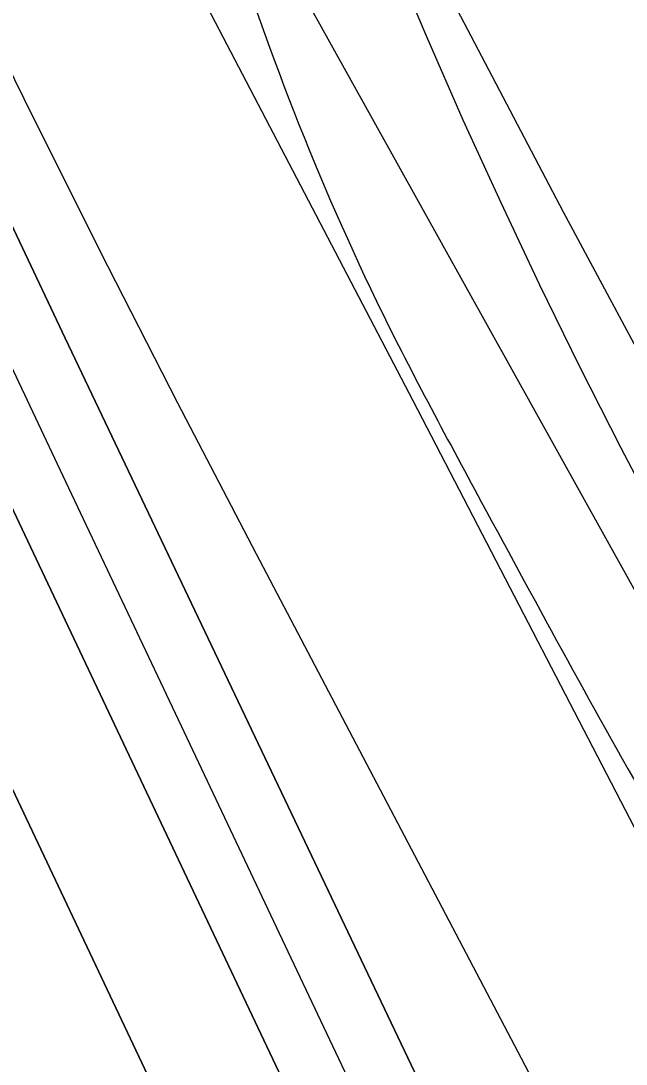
# Model space of a CAD drawing. Extents: x 3684037 to 3722149, y 433263 to 459021.
# Drawn here: x 3709001.5 to 3709110.7, y 446660.7 to 446849 of the extents above; entities that cross this region are included whole.
import ezdxf

# ---------------------------------------------------------------- set-up
doc = ezdxf.new("R2010")
doc.units = 0
for name, color, linetype in [('V-RIVR-EDGE', 7, 'Continuous'), ('V-RRAP-RVMT', 7, 'Continuous'), ('V-SITE-VEGE', 7, 'Continuous'), ('V-TOPO-DPTH', 7, 'Continuous'), ('V-TOPO-MINR', 7, 'Continuous'), ('V-TOPO-WATR', 7, 'Continuous')]:
    doc.layers.add(name, color=color, linetype=linetype)

msp = doc.modelspace()

# ---------------------------------------------------------------- linework, layer by layer
at = {"layer": 'V-RIVR-EDGE'}
for points in [[(3707057.62504595, 450459.9985688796), (3707081.517768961, 450431.0013155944), (3707105.387012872, 450392.50878220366), (3707125.1991496, 450359.0000294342), (3707163.4870794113, 450300.1246895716), (3707183.7603167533, 450270.23206831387), (3707206.7040052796, 450223.1508033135), (3707227.4003294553, 450181.5010029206), (3707252.1716496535, 450142.1019210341), (3707265.674842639, 450117.19978871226), (3707275.1242825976, 450098.63790559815), (3707318.3814583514, 450037.9416423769), (3707353.0677913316, 449985.40543367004), (3707385.057957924, 449939.65827620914), (3707406.2321534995, 449908.4069502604), (3707430.1047515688, 449871.27088545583), (3707455.784856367, 449833.6781922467), (3707495.454969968, 449785.1990907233), (3707517.080203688, 449753.4944905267), (3707534.19729208, 449727.22694519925), (3707562.1337056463, 449687.82003694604), (3707582.8322659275, 449647.0745489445), (3707592.7226815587, 449623.98998582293), (3707603.9863365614, 449607.68441147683), (3707632.367079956, 449565.11129180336), (3707692.270181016, 449470.46194598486), (3707727.8261667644, 449403.90665911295), (3707751.670813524, 449355.46668942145), (3707768.32568325, 449325.13085638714), (3707817.4005147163, 449240.0036239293), (3707854.7863682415, 449182.0348325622), (3707880.911920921, 449141.7280841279), (3707898.9355578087, 449116.3626150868), (3707960.227550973, 449034.82244477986), (3707990.864603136, 448990.4351100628), (3708021.0405546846, 448942.4316438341), (3708046.2405519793, 448893.5361637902), (3708087.204523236, 448819.7329611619), (3708107.4755244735, 448788.9360275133), (3708130.449400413, 448754.0629797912), (3708144.4013954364, 448727.8032608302), (3708155.184942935, 448700.1948996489), (3708176.3736731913, 448674.8216042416), (3708204.3067326, 448634.0582274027), (3708224.567671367, 448599.1918879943), (3708242.5756555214, 448567.4962322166), (3708259.6726189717, 448533.08987537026), (3708300.5437918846, 448421.7577085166), (3708313.1281377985, 448390.97978175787), (3708333.362243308, 448345.26169365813), (3708350.4580887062, 448310.40318061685), (3708400.43052425, 448222.56077488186), (3708436.0032807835, 448162.7878309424), (3708462.577635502, 448121.12349586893), (3708493.6355383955, 448064.07466962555), (3708520.6173272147, 448004.3229686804), (3708547.1659667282, 447952.2590411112), (3708560.6535069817, 447921.02672205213), (3708599.2896141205, 447820.0997379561), (3708618.619407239, 447774.38388596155), (3708636.6016761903, 447732.2886376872), (3708686.040337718, 447611.43994773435), (3708708.9672554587, 447557.5763398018), (3708728.763739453, 447517.73740029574), (3708790.8728369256, 447400.92681063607), (3708813.789692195, 447342.99379694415), (3708823.68681614, 447322.62217099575), (3708832.6997526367, 447310.3915926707), (3708843.9902408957, 447304.9377670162), (3708854.8296910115, 447299.93721560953), (3708866.566745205, 447292.2214909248), (3708878.2792022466, 447274.55832993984), (3708903.022571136, 447223.8553431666), (3708928.623294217, 447154.15956007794), (3708946.5574869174, 447092.62159539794), (3708972.6338452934, 447032.41997436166), (3709004.551338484, 446957.2826641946), (3709022.0915137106, 446919.2579397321), (3709036.89750877, 446872.64895586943), (3709065.6521446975, 446798.42378445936), (3709084.5532607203, 446762.20433062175), (3709116.0633198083, 446705.1543863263), (3709133.1736998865, 446676.1739038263), (3709190.8104297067, 446579.26936729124), (3709228.6462033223, 446520.39514548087), (3709242.1773476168, 446506.79691804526), (3709273.7164760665, 446461.50303483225), (3709296.2169528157, 446418.0401374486), (3709323.6497797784, 446357.8351622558), (3709346.1323676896, 446307.137765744), (3709405.0506565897, 446179.9354099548), (3709417.620467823, 446143.2794526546), (3709426.981581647, 446088.99723009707), (3709431.453949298, 446069.0911769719), (3709442.2419690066, 446043.291440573), (3709459.813449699, 446017.9270895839), (3709485.0302177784, 445975.8139524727), (3709516.5369227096, 445917.4075395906), (3709528.21583818, 445886.1796927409), (3709547.0677599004, 445830.06536630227), (3709579.843725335, 445736.3874160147), (3709592.4124185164, 445699.2793025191), (3709614.427197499, 445642.2528373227), (3709638.7295907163, 445596.07253055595), (3709660.324637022, 445552.1597130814), (3709689.1027520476, 445487.4298217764), (3709716.103547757, 445435.364776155), (3709727.8048242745, 445413.180053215), (3709766.953462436, 445336.6683856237), (3709796.1859697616, 445272.84168865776), (3709817.767599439, 445223.50299683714), (3709885.212009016, 445070.05433871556), (3709914.0057767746, 445011.65463414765), (3709955.3179253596, 444895.7997872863), (3709967.010257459, 444869.9978147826), (3709990.885091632, 444833.76606236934), (3710021.496428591, 444778.9791351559), (3710062.048493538, 444721.4546736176), (3710099.0011977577, 444671.1736556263), (3710125.538656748, 444614.5881661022), (3710149.3654146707, 444558.9136972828), (3710206.482905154, 444434.8809070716), (3710232.567089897, 444377.8443794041), (3710255.9506360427, 444325.78827820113), (3710301.8257145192, 444226.6520300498), (3710336.439374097, 444144.7256686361), (3710353.066292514, 444103.0859307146), (3710397.0813157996, 443983.1549697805), (3710422.253361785, 443922.9555848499), (3710475.8139775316, 443823.34817361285), (3710506.4443213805, 443776.2479017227), (3710521.28833022, 443745.01222850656), (3710531.1284334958, 443701.58063658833), (3710571.0986481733, 443591.6071744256), (3710592.2303577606, 443543.1739130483), (3710610.227161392, 443506.9566953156), (3710643.102633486, 443453.52064642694), (3710685.4107747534, 443374.7403714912), (3710721.42450696, 443310.44474754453), (3710726.820193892, 443298.2231136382), (3710725.871159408, 443280.1391019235), (3710724.914298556, 443258.8899968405), (3710728.489062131, 443241.69911699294), (3710736.594332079, 443228.1143061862), (3710746.513817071, 443216.78580414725), (3710761.8703569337, 443209.9654474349), (3710784.473694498, 443208.1009200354), (3710799.858185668, 443212.5844682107), (3710819.7798915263, 443223.387022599), (3710828.82525154, 443224.268973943), (3710831.984754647, 443222.00036659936), (3710845.470058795, 443189.8637351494), (3710847.702888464, 443178.5542400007), (3710844.5154340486, 443169.5189424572), (3710837.705139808, 443158.23180835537), (3710824.101322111, 443142.4398830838), (3710796.001672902, 443115.8319867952), (3710790.111343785, 443110.8728033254), (3710787.8427364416, 443107.7133002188), (3710786.4661429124, 443099.5778428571), (3710789.1321218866, 443080.5805743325), (3710800.822217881, 443053.87428943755), (3710807.1088005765, 443036.2245450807), (3710810.717105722, 443032.5983510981), (3710815.215188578, 443023.0918904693), (3710815.193945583, 443014.5009227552), (3710814.270626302, 443006.8165035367), (3710817.8621606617, 442996.4079666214), (3710822.813517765, 442987.35254413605), (3710832.2953812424, 442981.903190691), (3710839.9686199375, 442976.4583094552), (3710855.2972084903, 442958.33404785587), (3710863.4047145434, 442945.65354944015), (3710869.6901791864, 442927.55164888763), (3710881.8480841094, 442907.1744326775)], [(3705459.2609885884, 448025.4338505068), (3705478.181262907, 447991.0156329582), (3705490.6466582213, 447962.67892349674), (3705497.886274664, 447946.89059973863), (3705515.196078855, 447915.30695303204), (3705550.2240541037, 447853.7561290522), (3705577.199678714, 447806.37815928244), (3705592.0892782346, 447777.22671585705), (3705613.0133912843, 447735.5248869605), (3705627.0852571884, 447702.7361373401), (3705648.4127376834, 447660.6289412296), (3705670.9403216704, 447613.2619701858), (3705688.6394949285, 447575.6118136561), (3705703.1157281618, 447542.82206415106), (3705728.0505183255, 447487.76611454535), (3705750.155737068, 447433.12153145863), (3705764.2256032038, 447399.5240471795), (3705787.557922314, 447350.5376070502), (3705800.426685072, 447321.79553037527), (3705823.7710027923, 447277.66149819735), (3705853.129836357, 447212.8897339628), (3705867.200702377, 447179.69661701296), (3705884.5115064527, 447148.517337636), (3705906.216357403, 447095.49122375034), (3705936.00155575, 447039.61454087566), (3705952.47362864, 446996.3062413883), (3705954.4714680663, 446986.5964260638), (3705964.512659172, 446959.0744505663), (3705978.185157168, 446928.3085374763), (3706001.9328423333, 446883.76913808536), (3706017.2158104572, 446850.1686541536), (3706031.3046743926, 446824.25414913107), (3706060.2971362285, 446774.8493432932), (3706084.8695541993, 446736.77782140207), (3706095.754475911, 446723.40670266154), (3706096.150844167, 446720.17076414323), (3706091.2844378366, 446714.52162014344), (3706089.663968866, 446713.31251769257), (3706090.461704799, 446708.86247730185), (3706096.1148483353, 446705.61354028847), (3706102.9840935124, 446703.5747056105), (3706108.6282380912, 446696.68646263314), (3706116.2782211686, 446683.3233429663), (3706129.961717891, 446657.0054704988), (3706163.363224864, 446591.8193400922), (3706169.3887394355, 446575.6296486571), (3706187.0869128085, 446537.5751247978), (3706212.808440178, 446473.6210941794), (3706230.094247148, 446432.33263156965), (3706247.398052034, 446398.3227808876), (3706265.123222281, 446371.18617491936), (3706278.8077188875, 446345.27266978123), (3706293.681320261, 446309.65134908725), (3706314.591434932, 446262.28837758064), (3706333.5067098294, 446225.8483233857), (3706356.038293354, 446180.09882165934), (3706380.1853464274, 446133.5365857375), (3706396.283048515, 446102.36030601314), (3706412.7941168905, 446074.82233236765), (3706429.688555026, 446038.79164492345), (3706446.9753618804, 445997.9075496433), (3706455.379085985, 445962.3022270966), (3706478.2400455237, 445886.2241757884), (3706492.7132791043, 445852.221324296), (3706510.4004537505, 445809.7187598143), (3706528.098627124, 445771.6642359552), (3706558.2621958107, 445705.27300263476), (3706582.809616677, 445657.09229751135), (3706597.6902172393, 445624.3015481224), (3706628.25915314, 445558.3136822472), (3706659.6138263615, 445483.02336802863), (3706677.6863705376, 445432.8368244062), (3706696.968017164, 445381.0298118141), (3706750.0515385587, 445262.4181996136), (3706782.6343120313, 445193.1903956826), (3706806.7693664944, 445141.77575180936), (3706827.6774813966, 445093.60404564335), (3706850.971804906, 445029.251647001), (3706864.204939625, 444984.33387727), (3706871.8019288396, 444949.5392891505), (3706889.464106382, 444896.92754143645), (3706899.900665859, 444865.76526009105), (3706912.3530626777, 444832.1717753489), (3706928.848132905, 444798.1639244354), (3706942.5356291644, 444773.46352128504), (3706966.274315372, 444725.28481592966), (3706990.4233682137, 444679.53131466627), (3707016.9756276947, 444624.4713655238), (3707033.864066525, 444586.0144741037), (3707080.5137064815, 444481.9760839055), (3707095.3833083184, 444444.7372938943), (3707112.268747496, 444405.0673004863), (3707123.1276722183, 444381.1826311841), (3707171.385782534, 444273.5009354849), (3707203.15082239, 444200.6358253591), (3707218.0214241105, 444163.8014026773), (3707250.203829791, 444096.19206794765), (3707257.428447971, 444074.33823424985), (3707269.882844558, 444041.55348416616), (3707288.3577562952, 443990.55720600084), (3707304.028093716, 443950.0814775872), (3707342.974756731, 443837.9747386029), (3707365.860713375, 443772.0058705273), (3707378.693480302, 443728.70656999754), (3707379.8705864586, 443714.14634649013), (3707381.055691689, 443702.8210616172), (3707387.4745748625, 443682.1823296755), (3707398.330499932, 443657.0845583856), (3707418.0505099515, 443619.02503510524), (3707438.977622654, 443578.5363081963), (3707454.253591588, 443542.10525295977), (3707473.1368701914, 443492.7254442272), (3707483.176061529, 443464.3947340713), (3707531.0578012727, 443368.0363234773), (3707542.7274604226, 443344.9583890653), (3707550.7628130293, 443323.91129025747), (3707556.775329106, 443302.4648235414), (3707556.7633304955, 443297.61241559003), (3707558.764169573, 443289.1157022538), (3707568.429989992, 443273.3213791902), (3707583.724956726, 443244.5733032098), (3707593.778146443, 443221.9037356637), (3707598.205189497, 443213.40102302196), (3707609.506477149, 443204.8813123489), (3707611.9086839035, 443195.17049714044), (3707611.872688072, 443180.6132732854), (3707615.480997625, 443168.06888711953), (3707621.9068799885, 443150.26072648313), (3707634.3842739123, 443126.77642497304), (3707648.071770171, 443102.0760218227), (3707655.300387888, 443081.8396574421), (3707660.5361656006, 443073.3349450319), (3707674.23066105, 443051.46511318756), (3707678.635706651, 443034.0663193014), (3707682.6333852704, 443015.4554233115), (3707689.4656347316, 442998.4549974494), (3707701.917031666, 442964.4571453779), (3707713.9590618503, 442928.4384565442), (3707721.175680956, 442903.349684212), (3707726.3964604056, 442888.7794618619), (3707738.081117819, 442871.7670373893), (3707743.706264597, 442857.1958151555), (3707744.4850027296, 442845.0627955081), (3707747.2685794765, 442826.050531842), (3707753.7124597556, 442815.5209831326), (3707762.977912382, 442801.34512927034), (3707770.2135292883, 442783.9393361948), (3707772.585739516, 442762.0975011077), (3707776.166052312, 442738.23082972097), (3707779.760363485, 442720.02530094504), (3707786.591613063, 442702.6205077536), (3707805.499888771, 442663.34988225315), (3707822.7986942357, 442627.3181949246), (3707832.0301507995, 442599.39385186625), (3707839.2457700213, 442573.9007122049), (3707845.6846508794, 442561.3493268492), (3707852.5368980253, 442552.4362475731), (3707860.193880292, 442541.9036992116), (3707869.4663321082, 442530.55841665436), (3707886.3937664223, 442507.8718510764), (3707898.8601616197, 442479.9395089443), (3707916.135969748, 442434.60737304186), (3707928.5753680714, 442395.7571130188), (3707943.439970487, 442356.49648636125), (3707965.5811850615, 442316.40912712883), (3707989.726238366, 442269.0381565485), (3708009.8426166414, 442227.7426947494), (3708024.7172178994, 442192.5257413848), (3708061.3216672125, 442114.39185736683), (3708074.19742916, 442088.4803519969), (3708094.3098078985, 442045.5674208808), (3708116.024657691, 441996.5849802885), (3708126.0638490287, 441968.25427013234), (3708137.690513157, 441927.7885405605), (3708147.3253371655, 441899.4588302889), (3708157.761896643, 441868.2965489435), (3708179.0553810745, 441812.4408636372), (3708203.964174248, 441746.87136346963), (3708227.690861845, 441693.8402501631), (3708249.813078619, 441646.06991167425), (3708265.103045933, 441615.29999904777), (3708271.524928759, 441595.87436909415), (3708278.365177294, 441582.10888186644), (3708308.1063807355, 441508.4400365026), (3708330.6259656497, 441457.8381268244), (3708349.905612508, 441405.22237957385), (3708369.558630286, 441340.0702452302), (3708384.005866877, 441295.5538431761), (3708395.2611598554, 441268.4332353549), (3708411.757229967, 441234.82975177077), (3708423.4208898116, 441209.32561338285), (3708441.1150636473, 441169.65362020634), (3708458.4178686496, 441135.239402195), (3708469.274793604, 441110.54599823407), (3708475.28730968, 441089.09953151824), (3708486.945970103, 441061.5735564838), (3708507.055349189, 441017.44752338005), (3708523.5384208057, 440978.58726451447), (3708539.202758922, 440935.68533212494), (3708564.1435483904, 440883.0555864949), (3708587.089498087, 440841.3487581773), (3708595.1408488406, 440826.77153663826), (3708600.3546291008, 440809.3707429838), (3708606.7475152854, 440778.2184604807), (3708615.5866031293, 440755.14752525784), (3708636.8620896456, 440692.013228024), (3708652.91879648, 440644.25788779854), (3708673.412545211, 440592.04350822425), (3708688.685514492, 440554.3993509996), (3708705.9553233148, 440506.6410111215), (3708725.6613349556, 440462.92034523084), (3708743.353509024, 440422.43961739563), (3708759.4422121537, 440387.62403170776), (3708800.050339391, 440293.3054556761), (3708820.961453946, 440246.3468514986), (3708835.028320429, 440211.5362652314), (3708849.1041858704, 440180.3649849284), (3708876.059812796, 440124.89966857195), (3708892.157514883, 440093.72338884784), (3708912.2798924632, 440054.8541310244), (3708922.3300825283, 440030.97146149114), (3708931.9579073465, 439999.8111799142), (3708939.1845252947, 439978.7660808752), (3708948.0196136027, 439954.0776763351), (3708952.412660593, 439931.82647449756), (3708956.0019723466, 439911.59910907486), (3708960.015649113, 439899.45809035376), (3708969.6484733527, 439870.3196454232), (3708986.9362800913, 439829.8399174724), (3708999.3836774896, 439794.22459608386), (3709014.653647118, 439755.36733687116), (3709034.7480279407, 439705.1757938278), (3709046.79605743, 439671.58330896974), (3709063.280128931, 439633.1274174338), (3709075.7695214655, 439614.49552387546), (3709093.103322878, 439592.6166930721), (3709105.998082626, 439574.38816695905), (3709121.705415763, 439548.8740297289), (3709151.4686166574, 439484.1012656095), (3709171.5959936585, 439447.2538444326), (3709197.377514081, 439407.5618535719), (3709211.0500120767, 439376.7959404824), (3709222.3063049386, 439350.0796999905), (3709240.400846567, 439308.789237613), (3709252.8692415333, 439281.6656301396), (3709266.1473710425, 439254.94439022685), (3709270.9767816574, 439245.6319430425), (3709296.338936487, 439199.87544212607), (3709313.2213760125, 439158.99234673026), (3709331.3089184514, 439114.8713130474), (3709341.338110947, 439082.49692959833), (3709360.25438573, 439046.46124273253), (3709378.7622936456, 439008.80908643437), (3709407.717759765, 438944.44268941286), (3709416.407475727, 438923.6321006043)]]:
    msp.add_spline(points, degree=3, dxfattribs=at)
at = {"layer": 'V-RRAP-RVMT'}
msp.add_line((3709043.2560000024, 446870.30100000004), (3709117.8960000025, 446736.01), dxfattribs=at)
at = {"layer": 'V-SITE-VEGE'}
msp.add_lwpolyline([(3709183.2090000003, 446648.169), (3709166.686, 446674.242), (3709149.966, 446700.193), (3709141.534, 446714.299), (3709133.301, 446728.523), (3709125.267, 446742.859), (3709117.431, 446757.305), (3709109.798, 446771.86), (3709102.3680000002, 446786.52), (3709095.145, 446801.282), (3709088.122, 446816.14), (3709081.311, 446831.097), (3709074.708, 446846.145), (3709068.3140000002, 446861.284), (3709062.131, 446876.511), (3709051.6210000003, 446906.316), (3709040.9220000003, 446936.05100000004), (3709030.037, 446965.72000000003), (3709018.961, 446995.32), (3709007.701, 447024.848)], dxfattribs=at)
at = {"layer": 'V-TOPO-DPTH'}
for points in [[(3709204.6040276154, 446381.78978190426), (3709009.439960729, 446791.72108955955), (3708997.5203394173, 446816.7852463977), (3708985.6150378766, 446841.85619567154), (3708973.731215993, 446866.9373335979), (3708961.8617138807, 446892.0252639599), (3708944.610888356, 446928.52784165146), (3708941.3782443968, 446935.3699106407), (3708938.146541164, 446942.2124238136), (3708934.916249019, 446949.05560326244), (3708931.6868976, 446955.89922689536), (3708534.42, 447798.01)], [(3708534.42, 447798.01), (3708931.6868976, 446955.89922689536), (3708934.916249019, 446949.05560326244), (3708938.146541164, 446942.2124238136), (3708941.3782443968, 446935.3699106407), (3708944.610888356, 446928.52784165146), (3708961.8617138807, 446892.0252639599), (3708973.731215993, 446866.9373335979), (3708985.6150378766, 446841.85619567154), (3708997.5203394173, 446816.7852463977), (3709009.439960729, 446791.72108955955), (3709204.6040276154, 446381.78978190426)], [(3708668.5952017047, 447462.977506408), (3708902.6213209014, 446966.7754800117), (3708910.4710355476, 446950.13794698), (3708918.3238862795, 446933.5018948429), (3708926.181441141, 446916.8680640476), (3708934.0421320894, 446900.23571414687), (3708975.926342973, 446811.6457967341), (3709004.7380886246, 446750.72272078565), (3709033.558630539, 446689.8038074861), (3709062.392366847, 446628.8911381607), (3709091.2348994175, 446567.98263148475), (3709255.681012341, 446220.8091171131), (3709270.8939311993, 446188.6541718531), (3709286.0872837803, 446156.489995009), (3709301.2512869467, 446124.3119707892), (3709316.3957238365, 446092.1247149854), (3709331.497262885, 446059.91737235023), (3709346.561171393, 446027.6924789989), (3709361.56863409, 445995.44125957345), (3709376.5384662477, 445963.1724894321), (3709556.371318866, 445574.6365474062)], [(3708668.5952017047, 447462.977506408), (3708902.6213209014, 446966.7754800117), (3708910.4710355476, 446950.13794698), (3708918.3238862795, 446933.5018948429), (3708926.181441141, 446916.8680640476), (3708934.0421320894, 446900.23571414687), (3708975.926342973, 446811.6457967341), (3709004.7380886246, 446750.72272078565), (3709033.558630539, 446689.8038074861), (3709062.392366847, 446628.8911381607), (3709091.2348994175, 446567.98263148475), (3709255.681012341, 446220.8091171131), (3709270.8939311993, 446188.6541718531), (3709286.0872837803, 446156.489995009), (3709301.2512869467, 446124.3119707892), (3709316.3957238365, 446092.1247149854), (3709331.497262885, 446059.91737235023), (3709346.561171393, 446027.6924789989), (3709361.56863409, 445995.44125957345), (3709376.5384662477, 445963.1724894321), (3709556.371318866, 445574.6365474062)], [(3709529.010946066, 445585.77928729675), (3709455.347090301, 445744.90795725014), (3709424.0335930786, 445812.3528731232), (3709392.6193716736, 445879.7507037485), (3709361.054063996, 445947.07790650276), (3709329.3880321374, 446014.35802400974), (3709291.0818117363, 446095.51008340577), (3709278.486425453, 446122.1755828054), (3709265.8818116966, 446148.8367167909), (3709253.263356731, 446175.4913026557), (3709240.635674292, 446202.1415231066), (3709173.154987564, 446344.46132806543), (3709127.3231132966, 446441.1566683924), (3709081.5087172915, 446537.8602863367), (3709035.720538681, 446634.57632070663), (3708989.9498383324, 446731.30063269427), (3708923.45379566, 446871.8717721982), (3708910.949084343, 446898.31901751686), (3708898.4508516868, 446924.76932266), (3708885.96233702, 446951.2242175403), (3708873.4803010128, 446977.6821722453), (3708799.5934345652, 447134.37345944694)], [(3708799.5934345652, 447134.37345944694), (3708873.4803010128, 446977.6821722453), (3708885.96233702, 446951.2242175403), (3708898.4508516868, 446924.76932266), (3708910.949084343, 446898.31901751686), (3708923.45379566, 446871.8717721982), (3708989.9498383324, 446731.30063269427), (3709035.720538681, 446634.57632070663), (3709081.5087172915, 446537.8602863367), (3709127.3231132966, 446441.1566683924), (3709173.154987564, 446344.46132806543), (3709240.635674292, 446202.1415231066), (3709253.263356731, 446175.4913026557), (3709265.8818116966, 446148.8367167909), (3709278.486425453, 446122.1755828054), (3709291.0818117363, 446095.51008340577), (3709329.3880321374, 446014.35802400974), (3709361.054063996, 445947.07790650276), (3709392.6193716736, 445879.7507037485), (3709424.0335930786, 445812.3528731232), (3709455.347090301, 445744.90795725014), (3709529.010946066, 445585.77928729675)], [(3709626.6797392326, 445619.97505353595), (3709521.835387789, 445851.8911309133), (3709496.545130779, 445907.9837277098), (3709471.3302896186, 445964.11011390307), (3709446.228572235, 446020.28718419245), (3709421.2022707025, 446076.4980438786), (3709400.368933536, 446123.4183481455), (3709385.599880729, 446156.09270429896), (3709370.5429696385, 446188.63152447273), (3709355.054271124, 446220.96704067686), (3709339.2777143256, 446253.16702090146), (3709256.3397472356, 446419.63005845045), (3709210.9240076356, 446510.13656550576), (3709165.1658721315, 446600.4684031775), (3709118.894142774, 446690.538236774), (3709072.280017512, 446780.4334009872), (3709011.4064783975, 446897.01440978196), (3708995.1311201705, 446928.56764188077), (3708979.0674644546, 446960.2269615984), (3708963.321362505, 446992.0454127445), (3708947.786963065, 447023.9699515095)]]:
    msp.add_lwpolyline(points, dxfattribs=at)
at = {"layer": 'V-TOPO-MINR'}
for points in [[(3709204.6040276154, 446381.78978190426), (3709009.439960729, 446791.72108955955), (3708997.5203394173, 446816.7852463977), (3708985.6150378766, 446841.85619567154), (3708973.731215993, 446866.9373335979), (3708961.8617138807, 446892.0252639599), (3708944.610888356, 446928.52784165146), (3708941.3782443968, 446935.3699106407), (3708938.146541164, 446942.2124238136), (3708934.916249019, 446949.05560326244), (3708931.6868976, 446955.89922689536), (3708534.42, 447798.01)], [(3709570.2083858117, 445569.00140261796), (3709336.5371139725, 446073.96595744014), (3709329.8546174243, 446088.37791327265), (3709323.1574286, 446102.7830247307), (3709316.4382013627, 446117.1778696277), (3709309.7042818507, 446131.56587015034), (3709302.9514450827, 446145.9450158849), (3709296.188077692, 446160.31919966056), (3709289.4089143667, 446174.6859404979), (3709282.6192204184, 446189.04771937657), (3709050.27313491, 446679.8154004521), (3709029.920033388, 446722.8159662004), (3709009.5721896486, 446765.81901919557), (3708989.232232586, 446808.8258030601), (3708968.8975333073, 446851.8350741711), (3708939.3288006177, 446914.38979682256), (3708933.7838510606, 446926.1242520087), (3708928.240821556, 446937.8596138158), (3708922.70067213, 446949.5963355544), (3708917.162442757, 446961.3339639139), (3708601.402696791, 447630.76258604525)], [(3709556.371318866, 445574.6365474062), (3709376.5384662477, 445963.1724894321), (3709361.56863409, 445995.44125957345), (3709346.561171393, 446027.6924789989), (3709331.497262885, 446059.91737235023), (3709316.3957238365, 446092.1247149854), (3709301.2512869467, 446124.3119707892), (3709286.0872837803, 446156.489995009), (3709270.8939311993, 446188.6541718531), (3709255.681012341, 446220.8091171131), (3709091.2348994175, 446567.98263148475), (3709062.392366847, 446628.8911381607), (3709033.558630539, 446689.8038074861), (3709004.7380886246, 446750.72272078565), (3708975.926342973, 446811.6457967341), (3708934.0421320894, 446900.23571414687), (3708926.181441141, 446916.8680640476), (3708918.3238862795, 446933.5018948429), (3708910.4710355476, 446950.13794698), (3708902.6213209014, 446966.7754800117), (3708668.5952017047, 447462.977506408)], [(3709529.010946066, 445585.77928729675), (3709455.347090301, 445744.90795725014), (3709424.0335930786, 445812.3528731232), (3709392.6193716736, 445879.7507037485), (3709361.054063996, 445947.07790650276), (3709329.3880321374, 446014.35802400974), (3709291.0818117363, 446095.51008340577), (3709278.486425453, 446122.1755828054), (3709265.8818116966, 446148.8367167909), (3709253.263356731, 446175.4913026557), (3709240.635674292, 446202.1415231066), (3709173.154987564, 446344.46132806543), (3709127.3231132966, 446441.1566683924), (3709081.5087172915, 446537.8602863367), (3709035.720538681, 446634.57632070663), (3708989.9498383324, 446731.30063269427), (3708923.45379566, 446871.8717721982), (3708910.949084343, 446898.31901751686), (3708898.4508516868, 446924.76932266), (3708885.96233702, 446951.2242175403), (3708873.4803010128, 446977.6821722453), (3708799.5934345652, 447134.37345944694)], [(3709200.57602639, 446454.03642600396), (3709172.0440469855, 446509.0404390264), (3709043.9633419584, 446752.7099637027), (3709029.7809154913, 446780.0091697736), (3709015.774313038, 446807.3972317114), (3709002.031446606, 446834.91857744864), (3708988.4644041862, 446862.528779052), (3708968.5199253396, 446903.6150831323), (3708965.068193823, 446910.7541419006), (3708961.631362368, 446917.9003379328), (3708958.216881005, 446925.0572398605), (3708954.817299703, 446932.221279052), (3708949.8885400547, 446942.64984376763), (3708948.966401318, 446944.6058383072), (3708948.04677915, 446946.56301235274), (3708947.130931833, 446948.5219556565), (3708946.217601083, 446950.48207846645), (3708906.064638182, 447036.8728156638)], [(3709320.1756100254, 446432.18218282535), (3709296.6765091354, 446473.4456127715), (3709271.9078101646, 446514.02385034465), (3709246.581645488, 446554.32415223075), (3709221.7874371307, 446594.9420856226), (3709197.791163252, 446636.03646627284), (3709174.3268456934, 446677.4484784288), (3709142.804039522, 446734.37191472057), (3709120.9589784, 446774.33270751), (3709099.4068089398, 446814.4488001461), (3709078.293976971, 446854.7978425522), (3709057.4740366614, 446895.3021848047), (3709029.7492246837, 446949.97179052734), (3709023.0537750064, 446963.2787568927), (3709016.4147937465, 446976.6136139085), (3709009.860515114, 446989.99030690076), (3709003.362704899, 447003.3948905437)]]:
    msp.add_lwpolyline(points, dxfattribs=at)
at = {"layer": 'V-TOPO-WATR'}
msp.add_lwpolyline([(3709626.6797392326, 445619.97505353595), (3709521.835387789, 445851.8911309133), (3709496.545130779, 445907.9837277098), (3709471.3302896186, 445964.11011390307), (3709446.228572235, 446020.28718419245), (3709421.2022707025, 446076.4980438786), (3709400.368933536, 446123.4183481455), (3709385.599880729, 446156.09270429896), (3709370.5429696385, 446188.63152447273), (3709355.054271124, 446220.96704067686), (3709339.2777143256, 446253.16702090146), (3709256.3397472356, 446419.63005845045), (3709210.9240076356, 446510.13656550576), (3709165.1658721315, 446600.4684031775), (3709118.894142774, 446690.538236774), (3709072.280017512, 446780.4334009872), (3709011.4064783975, 446897.01440978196), (3708995.1311201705, 446928.56764188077), (3708979.0674644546, 446960.2269615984), (3708963.321362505, 446992.0454127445), (3708947.786963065, 447023.9699515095)], dxfattribs=at)

doc.saveas('drawing.dxf')
